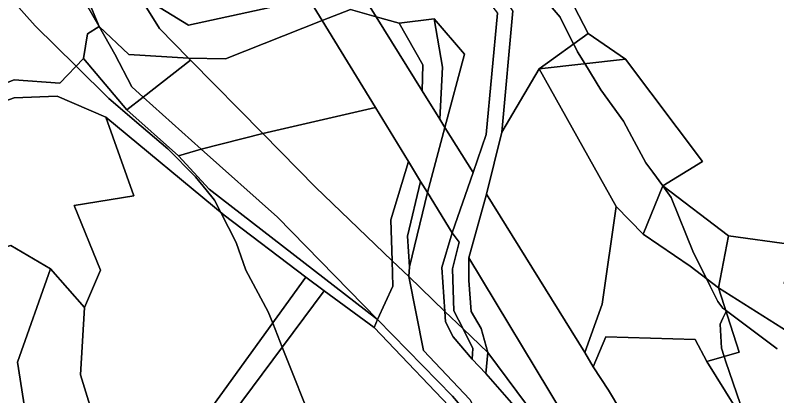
# Model space of a CAD drawing. Extents: x -477304 to -465429, y -1159113 to -1149210.
# Drawn here: x -470343.9 to -470157.2, y -1155200.9 to -1155107.6 of the extents above; entities that cross this region are included whole.
import ezdxf

# ---------------------------------------------------------------- set-up
doc = ezdxf.new("R2010")
doc.units = 0
for name, color, linetype in [('BPEJ_s', 7, 'Continuous'), ('ostatni_s', 7, 'Continuous'), ('PUPFL_s', 7, 'Continuous'), ('trav_porost_s', 7, 'Continuous'), ('voda_s', 7, 'Continuous')]:
    doc.layers.add(name, color=color, linetype=linetype)

msp = doc.modelspace()

# ---------------------------------------------------------------- linework, layer by layer
at = {"layer": 'BPEJ_s'}
for points in [[(-470224.1, -1155091.94), (-470210.29, -1155108.09), (-470207, -1155114.68), (-470206.89, -1155114.89), (-470206.04, -1155116.59), (-470204.27, -1155119.48), (-470200.31, -1155125.94), (-470194.78, -1155133.59), (-470192.71, -1155137.42), (-470189.26, -1155143.79), (-470187.61, -1155146.06), (-470185.13, -1155149.47), (-470183.09, -1155152.29), (-470177.57, -1155165.89), (-470174.43, -1155172.17), (-470173.49, -1155174.04), (-470171.62, -1155177.78), (-470170.41, -1155179.4), (-470169.69, -1155179.94), (-470169.51, -1155180.07), (-470169.59, -1155180.24), (-470170.4, -1155181.86), (-470171.07, -1155183.36), (-470170.77, -1155189.26), (-470170.08, -1155191.28), (-470169.64, -1155192.55), (-470165.25, -1155205.41)], [(-470157.11, -1155189.37), (-470169.51, -1155180.07), (-470169.69, -1155179.94), (-470170.41, -1155179.4), (-470171.62, -1155177.78), (-470173.49, -1155174.04), (-470174.43, -1155172.17), (-470177.57, -1155165.89), (-470183.09, -1155152.29), (-470185.13, -1155149.47), (-470187.61, -1155146.06), (-470189.26, -1155143.79), (-470192.71, -1155137.42), (-470194.78, -1155133.59), (-470200.31, -1155125.94), (-470204.27, -1155119.48), (-470206.04, -1155116.59), (-470206.89, -1155114.89), (-470207, -1155114.68), (-470210.29, -1155108.09), (-470224.1, -1155091.94)], [(-470270.42, -1155209.23), (-470278.45, -1155189.02), (-470280.8, -1155183.1), (-470281.9, -1155180.33), (-470287.42, -1155170.13), (-470289.76, -1155163.34), (-470293.51, -1155155.99), (-470295.07, -1155152.92), (-470297.09, -1155150.45), (-470299.75, -1155147.19), (-470306.55, -1155140.39), (-470313.08, -1155134.82), (-470320.99, -1155128.06), (-470329.03, -1155120.12), (-470339.05, -1155110.22), (-470352.01, -1155095.77)], [(-470352.01, -1155095.77), (-470339.05, -1155110.22), (-470329.03, -1155120.12), (-470320.99, -1155128.06), (-470313.08, -1155134.82), (-470306.55, -1155140.39), (-470299.75, -1155147.19), (-470297.09, -1155150.45), (-470295.07, -1155152.92), (-470293.51, -1155155.99), (-470289.76, -1155163.34), (-470287.42, -1155170.13), (-470281.9, -1155180.33), (-470280.8, -1155183.1), (-470278.45, -1155189.02), (-470270.42, -1155209.23)], [(-470156.32, -1155224.1), (-470157.3, -1155221.36), (-470158.45, -1155218.16), (-470159.4, -1155216.37), (-470162.2, -1155211.12), (-470165.25, -1155205.41), (-470169.64, -1155192.55), (-470170.08, -1155191.28), (-470170.77, -1155189.26), (-470171.07, -1155183.36), (-470170.4, -1155181.86), (-470169.59, -1155180.24), (-470169.51, -1155180.07), (-470157.11, -1155189.37)]]:
    msp.add_lwpolyline(points, dxfattribs=at)
at = {"layer": 'ostatni_s'}
for points in [[(-470314.42, -1155096.4), (-470319.27, -1155089.17), (-470316.19, -1155086.31), (-470300.62, -1155071.87), (-470282.45, -1155085.15), (-470274.35, -1155099.39), (-470281.52, -1155105.69), (-470301.44, -1155110.09), (-470310.97, -1155104.25)], [(-470261.75, -1155106.19), (-470255.42, -1155107.99), (-470244.15, -1155126.11), (-470239.79, -1155133.11), (-470238.55, -1155135.1), (-470242.85, -1155151.09), (-470244.53, -1155148.41), (-470247.52, -1155143.51), (-470255.63, -1155130.24), (-470268.67, -1155108.87)], [(-470241.22, -1155108.5), (-470233.73, -1155117.15), (-470238.55, -1155135.1), (-470239.79, -1155133.11), (-470239.12, -1155120.31)], [(-470247.45, -1155171.7), (-470251.52, -1155167.79), (-470251.8, -1155157.79), (-470247.52, -1155143.51), (-470244.53, -1155148.41), (-470247.73, -1155161.81), (-470247.29, -1155169.28)], [(-470244.53, -1155148.41), (-470242.85, -1155151.09), (-470247.29, -1155169.28), (-470247.73, -1155161.81)], [(-470177.17, -1155187.09), (-470199.11, -1155186.43), (-470202.18, -1155193.82), (-470204.29, -1155190.28), (-470200.04, -1155178.48), (-470196.57, -1155154.5), (-470189.91, -1155161.31), (-470178.44, -1155169.16), (-470171.45, -1155174.41), (-470166.42, -1155190.22), (-470174.36, -1155192.51)], [(-470236.4, -1155180.04), (-470234.11, -1155184.51), (-470238.57, -1155180.23), (-470239.33, -1155169.42), (-470236.79, -1155160.95), (-470235.06, -1155163.25), (-470236.7, -1155169.81)], [(-470155.44, -1155173.16), (-470148.15, -1155189.17), (-470171.45, -1155174.41), (-470169.02, -1155161.71), (-470138.09, -1155165.98), (-470117.83, -1155169.34)], [(-470165.17, -1155207.24), (-470174.36, -1155192.51), (-470166.42, -1155190.22), (-470171.45, -1155174.41), (-470148.15, -1155189.17), (-470144.21, -1155191.44), (-470153.96, -1155210.35), (-470155.84, -1155212.43), (-470158.3, -1155208.58), (-470178.62, -1155221.78), (-470182.69, -1155211.08), (-470167.52, -1155210.93)], [(-470234.24, -1155206.86), (-470255.95, -1155184.17), (-470255.06, -1155182.22), (-470236.73, -1155200.96), (-470232.96, -1155205.4)]]:
    msp.add_lwpolyline(points, close=True, dxfattribs=at)
for points in [[(-470221.95, -1155106.57), (-470224.59, -1155136.31), (-470228.34, -1155151.45), (-470232.74, -1155167.09), (-470232.74, -1155172.68), (-470232.16, -1155180.24), (-470229.66, -1155184.43), (-470228.07, -1155190.31), (-470234.11, -1155184.51), (-470236.4, -1155180.04), (-470236.7, -1155169.81), (-470235.06, -1155163.25), (-470236.79, -1155160.95), (-470231.67, -1155146.17), (-470228.45, -1155136.86), (-470225.69, -1155107.12)], [(-470145.7, -1155297.69), (-470158.49, -1155281.08), (-470164.58, -1155272.53), (-470165.98, -1155270.56), (-470168.7, -1155266.72), (-470171.24, -1155263.13), (-470188.42, -1155241.55), (-470205.39, -1155212.37), (-470209.75, -1155205.16), (-470232.74, -1155167.09), (-470228.34, -1155151.45), (-470204.29, -1155190.28), (-470202.18, -1155193.82), (-470198.48, -1155199.56), (-470183.31, -1155224.83), (-470178.64, -1155232.61), (-470169.24, -1155246.86), (-470166.02, -1155251.3), (-470159.96, -1155258.37), (-470158.48, -1155260.1), (-470156.61, -1155262.28)]]:
    msp.add_lwpolyline(points, dxfattribs=at)
at = {"layer": 'PUPFL_s'}
msp.add_lwpolyline([(-470138.09, -1155165.98), (-470169.02, -1155161.71), (-470185.15, -1155149.47), (-470175.37, -1155143.47), (-470194.25, -1155118.35), (-470203.43, -1155112.12), (-470214.91, -1155089.95), (-470224.35, -1155079.86), (-470247.26, -1155039.76), (-470251.76, -1155022.07), (-470246.27, -1155013.19), (-470222.29, -1155010.61), (-470209.63, -1155029.56), (-470173.09, -1155018.93), (-470176.14, -1155007.12), (-470162.89, -1154995.96), (-470141.54, -1155024.57)], dxfattribs=at)
for points in [[(-470247.26, -1155039.76), (-470224.35, -1155079.86), (-470214.91, -1155089.95), (-470203.43, -1155112.12), (-470215.44, -1155120.75), (-470224.59, -1155136.31), (-470221.95, -1155106.57), (-470230.54, -1155093.69), (-470255.67, -1155070.09), (-470262.88, -1155059.57), (-470265.74, -1155040.91), (-470257.7, -1155030.07), (-470251.76, -1155022.07)], [(-470194.25, -1155118.35), (-470215.44, -1155120.75), (-470203.43, -1155112.12)], [(-470175.37, -1155143.47), (-470185.15, -1155149.47), (-470189.91, -1155161.31), (-470196.57, -1155154.5), (-470215.44, -1155120.75), (-470194.25, -1155118.35)], [(-470185.15, -1155149.47), (-470169.02, -1155161.71), (-470171.45, -1155174.41), (-470178.44, -1155169.16), (-470189.91, -1155161.31)]]:
    msp.add_lwpolyline(points, close=True, dxfattribs=at)
at = {"layer": 'trav_porost_s'}
for points in [[(-470353.55, -1155127.14), (-470362.55, -1155128.64), (-470365.76, -1155126.11), (-470366, -1155112.47), (-470360.66, -1155107.25), (-470355.2, -1155100.41), (-470357.55, -1155095.35), (-470349.03, -1155083.5), (-470337.86, -1155080.46), (-470336.03, -1155086.12), (-470334.25, -1155091.39), (-470323.39, -1155110.39), (-470326.24, -1155112.14), (-470327.22, -1155118.22), (-470333, -1155124.27), (-470344.22, -1155123.48)], [(-470268.67, -1155108.87), (-470255.63, -1155130.24), (-470283.21, -1155136.64), (-470300.93, -1155118.65), (-470301.44, -1155118.13), (-470292.37, -1155118.3)], [(-470244.15, -1155126.11), (-470255.42, -1155107.99), (-470249.75, -1155109.6), (-470244.02, -1155119.79)], [(-470241.22, -1155108.5), (-470239.12, -1155120.31), (-470239.79, -1155133.11), (-470244.15, -1155126.11), (-470244.02, -1155119.79), (-470249.75, -1155109.6)], [(-470326.24, -1155112.14), (-470323.39, -1155110.39), (-470319.53, -1155117.15), (-470315.36, -1155125.2), (-470312.56, -1155127.7), (-470316.54, -1155130.8), (-470327.22, -1155118.22)], [(-470316.54, -1155130.8), (-470303.9, -1155142.09), (-470296.36, -1155150.25), (-470255.06, -1155182.22), (-470255.95, -1155184.17), (-470268.16, -1155175.18), (-470272.67, -1155171.86), (-470292.71, -1155156.65), (-470321.76, -1155132.57), (-470333.65, -1155127.43), (-470344.22, -1155127.83), (-470350.42, -1155130.04), (-470362.06, -1155139.88), (-470365.76, -1155126.11), (-470362.55, -1155128.64), (-470353.55, -1155127.14), (-470344.22, -1155123.48), (-470333, -1155124.27), (-470327.22, -1155118.22)], [(-470200.04, -1155178.48), (-470204.29, -1155190.28), (-470228.34, -1155151.45), (-470224.59, -1155136.31), (-470215.44, -1155120.75), (-470196.57, -1155154.5)], [(-470333.65, -1155127.43), (-470321.76, -1155132.57), (-470314.82, -1155151.88), (-470329.48, -1155154.22), (-470323.03, -1155170.13), (-470326.93, -1155179.25), (-470335.27, -1155169.76), (-470345.01, -1155164.05), (-470356.96, -1155167.34), (-470352.16, -1155182.67), (-470360.05, -1155168.03), (-470362.43, -1155158.54), (-470362.06, -1155139.88), (-470350.42, -1155130.04), (-470344.22, -1155127.83)], [(-470298.31, -1155140.42), (-470303.9, -1155142.09), (-470316.54, -1155130.8), (-470312.56, -1155127.7)], [(-470255.63, -1155130.24), (-470247.52, -1155143.51), (-470251.8, -1155157.79), (-470251.52, -1155167.79), (-470270.28, -1155149.77), (-470283.21, -1155136.64)], [(-470323.03, -1155170.13), (-470329.48, -1155154.22), (-470314.82, -1155151.88), (-470321.76, -1155132.57), (-470292.71, -1155156.65), (-470272.67, -1155171.86), (-470314.85, -1155230.16), (-470321.1, -1155218.05), (-470327.96, -1155195.73), (-470326.93, -1155179.25)], [(-470298.31, -1155140.42), (-470279.64, -1155157.08), (-470255.06, -1155182.22), (-470296.36, -1155150.25), (-470303.9, -1155142.09)], [(-470355.74, -1155216.29), (-470350.8, -1155198.89), (-470350.29, -1155190.58), (-470352.16, -1155182.67), (-470356.96, -1155167.34), (-470345.01, -1155164.05), (-470335.27, -1155169.76), (-470343.38, -1155192.69), (-470338.78, -1155221.95), (-470324.16, -1155243.2), (-470338.51, -1155262.48), (-470354.92, -1155238.79)], [(-470228.07, -1155190.31), (-470229.66, -1155184.43), (-470232.16, -1155180.24), (-470232.74, -1155172.68), (-470232.74, -1155167.09), (-470209.75, -1155205.16), (-470211.48, -1155212.63)], [(-470338.78, -1155221.95), (-470343.38, -1155192.69), (-470335.27, -1155169.76), (-470326.93, -1155179.25), (-470327.96, -1155195.73), (-470321.1, -1155218.05), (-470314.85, -1155230.16), (-470324.16, -1155243.2)], [(-470268.16, -1155175.18), (-470295.94, -1155212.55), (-470279.86, -1155233.08), (-470262.49, -1155239.26), (-470286.57, -1155266.23), (-470291.51, -1155270.34), (-470296.95, -1155256.44), (-470302.12, -1155251.09), (-470314.85, -1155230.16), (-470272.67, -1155171.86)], [(-470268.16, -1155175.18), (-470255.95, -1155184.17), (-470234.24, -1155206.86), (-470237.85, -1155211.02), (-470259.31, -1155235.7), (-470262.49, -1155239.26), (-470279.86, -1155233.08), (-470295.94, -1155212.55)], [(-470202.18, -1155193.82), (-470199.11, -1155186.43), (-470177.17, -1155187.09), (-470174.36, -1155192.51), (-470165.17, -1155207.24), (-470167.52, -1155210.93), (-470182.69, -1155211.08), (-470178.62, -1155221.78), (-470183.31, -1155224.83), (-470198.48, -1155199.56)]]:
    msp.add_lwpolyline(points, close=True, dxfattribs=at)
at = {"layer": 'voda_s'}
for points in [[(-470316.09, -1155117.28), (-470323.39, -1155110.39), (-470333.01, -1155087.15), (-470330.92, -1155080.72), (-470334.51, -1155071.66), (-470334.95, -1155067.34), (-470335.95, -1155054.19), (-470341.74, -1155036.11), (-470347.54, -1155025.26), (-470348.69, -1155023.11), (-470348.86, -1155020.98), (-470349.45, -1155013.57), (-470349.67, -1155010.81), (-470350.52, -1155005.43), (-470347.23, -1155008.64), (-470341.93, -1155016.03), (-470341.45, -1155019.55), (-470337.14, -1155031.61), (-470330.72, -1155052.01), (-470329.15, -1155077.79), (-470308.54, -1155110.91), (-470301.44, -1155118.13)], [(-470301.44, -1155110.09), (-470281.52, -1155105.69), (-470272.83, -1155102.06), (-470268.67, -1155108.87), (-470292.37, -1155118.3), (-470301.44, -1155118.13), (-470308.54, -1155110.91), (-470329.15, -1155077.79), (-470330.72, -1155052.01), (-470325.47, -1155079.33), (-470319.27, -1155089.17), (-470314.42, -1155096.4), (-470310.97, -1155104.25)], [(-470335.19, -1155079.75), (-470333.01, -1155087.15), (-470323.39, -1155110.39), (-470334.25, -1155091.39), (-470336.03, -1155086.12), (-470337.86, -1155080.46)], [(-470261.75, -1155106.19), (-470268.67, -1155108.87), (-470272.83, -1155102.06), (-470262.57, -1155096.5), (-470255.42, -1155107.99)], [(-470233.73, -1155117.15), (-470241.22, -1155108.5), (-470249.75, -1155109.6), (-470255.42, -1155107.99), (-470262.57, -1155096.5), (-470238.8, -1155098.1), (-470227.41, -1155104.87), (-470225.69, -1155107.12), (-470228.45, -1155136.86), (-470231.67, -1155146.17), (-470238.55, -1155135.1)], [(-470312.56, -1155127.7), (-470315.36, -1155125.2), (-470319.53, -1155117.15), (-470323.39, -1155110.39), (-470316.09, -1155117.28), (-470301.44, -1155118.13), (-470300.93, -1155118.65)], [(-470312.56, -1155127.7), (-470300.93, -1155118.65), (-470283.21, -1155136.64), (-470298.31, -1155140.42)], [(-470236.79, -1155160.95), (-470242.85, -1155151.09), (-470238.55, -1155135.1), (-470231.67, -1155146.17)], [(-470279.64, -1155157.08), (-470298.31, -1155140.42), (-470283.21, -1155136.64), (-470270.28, -1155149.77), (-470251.52, -1155167.79), (-470251.35, -1155174.06), (-470255.06, -1155182.22)], [(-470247.45, -1155171.7), (-470247.29, -1155169.28), (-470242.85, -1155151.09), (-470236.79, -1155160.95), (-470239.33, -1155169.42), (-470238.57, -1155180.23)], [(-470255.06, -1155182.22), (-470251.35, -1155174.06), (-470251.52, -1155167.79), (-470247.45, -1155171.7), (-470243.79, -1155189.8), (-470232.48, -1155201.82), (-470231.49, -1155203.71), (-470232.96, -1155205.4), (-470236.73, -1155200.96)], [(-470231.68, -1155189.28), (-470231.87, -1155191.96), (-470236.58, -1155186.47), (-470238.39, -1155182.77), (-470238.57, -1155180.23), (-470234.11, -1155184.51)], [(-470228.54, -1155195.44), (-470231.87, -1155191.96), (-470231.68, -1155189.28), (-470234.11, -1155184.51), (-470228.07, -1155190.31)], [(-470198.21, -1155235.73), (-470196.09, -1155253.86), (-470193.48, -1155274.05), (-470198.84, -1155249.77), (-470211.9, -1155214.42), (-470228.54, -1155195.44), (-470228.07, -1155190.31), (-470211.48, -1155212.63), (-470208.16, -1155217.1)]]:
    msp.add_lwpolyline(points, close=True, dxfattribs=at)
msp.add_lwpolyline([(-470232.48, -1155201.82), (-470243.79, -1155189.8), (-470247.45, -1155171.7), (-470238.57, -1155180.23), (-470238.39, -1155182.77), (-470236.58, -1155186.47), (-470231.87, -1155191.96), (-470228.54, -1155195.44), (-470211.9, -1155214.42)], dxfattribs=at)

doc.saveas('drawing.dxf')
